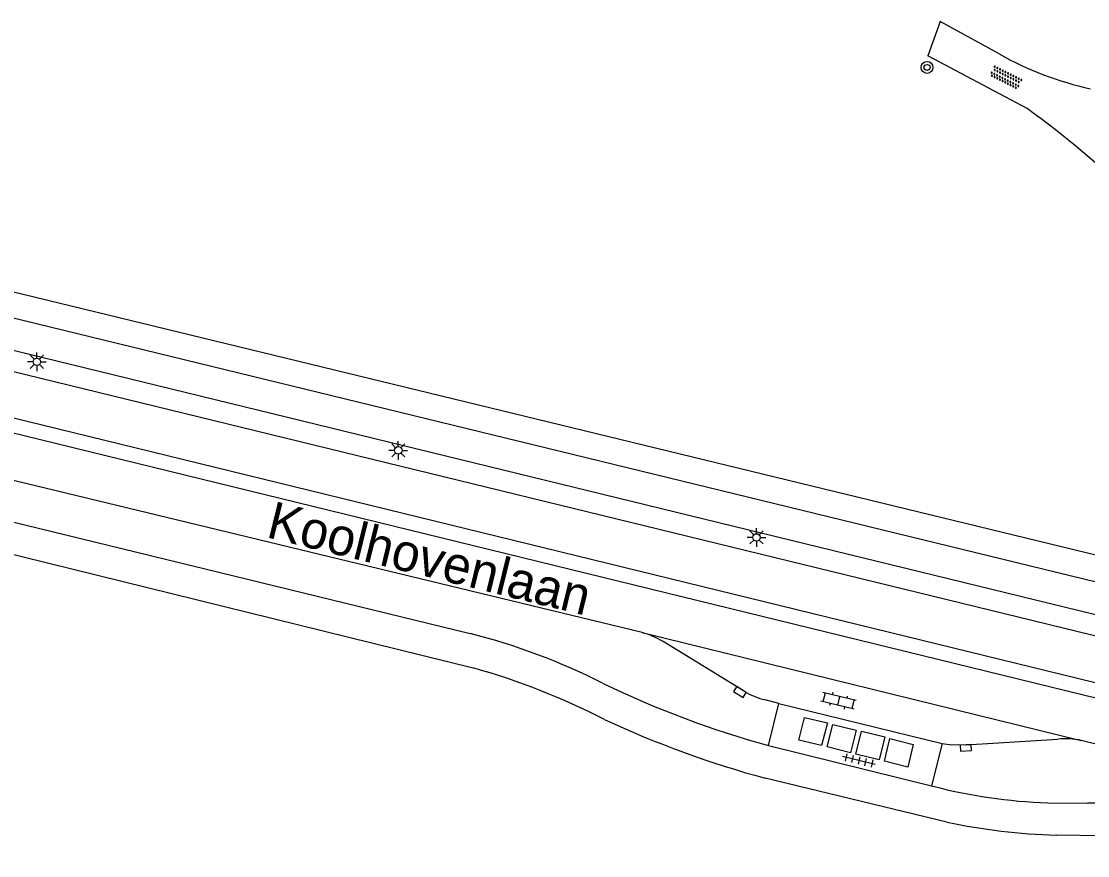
# Model space of a CAD drawing. Extents: x 125000 to 129004, y 397500 to 399008.
# Drawn here: x 127546.1 to 127617.7, y 398044.8 to 398100.8 of the extents above; entities that cross this region are included whole.
import ezdxf

# ---------------------------------------------------------------- set-up
doc = ezdxf.new("R2010")
doc.units = 0
for name, color, linetype in [('gg-anno-openbare ruimte label', 7, 'Continuous'), ('gg-knt-onverhard', 7, 'Continuous'), ('gg-knt-verharding', 7, 'Continuous'), ('gg-kwrk-afval apart plaats', 7, 'Continuous'), ('gt-grn-vlakafsluiter', 7, 'Continuous'), ('gt-symb-boom', 7, 'Continuous'), ('gt-symb-klinker verharding', 7, 'Continuous'), ('gt-symb-kolk', 7, 'Continuous'), ('gt-symb-lichtmast', 7, 'Continuous'), ('gt-symb-overige verharding', 7, 'Continuous'), ('gt-symb-tegel verharding', 7, 'Continuous')]:
    doc.layers.add(name, color=color, linetype=linetype)

# ---------------------------------------------------------------- blocks, each defined once
blk = doc.blocks.new('gt0-KL1')
at = {"layer": 'gt-symb-klinker verharding'}
for p, q in [((-1.15, 0.3), (1.15, 0.3)), ((-1, -0.3), (-1, 0.3)), ((-0.5, 0.3), (-0.5, 0.45)), ((0, -0.3), (0, 0.3)), ((0.5, 0.3), (0.5, 0.45)), ((1, -0.3), (1, 0.3)), ((-1.15, -0.3), (1.15, -0.3)), ((-0.5, -0.45), (-0.5, -0.3)), ((0.5, -0.45), (0.5, -0.3))]:
    blk.add_line(p, q, dxfattribs=at)
blk = doc.blocks.new('gt0-TEG1')
at = {"layer": 'gt-symb-tegel verharding'}
for p, q in [((-1.125, 0), (1.125, 0)), ((-0.9, -0.25), (-0.9, 0.25)), ((-0.45, -0.25), (-0.45, 0.25)), ((0, -0.25), (0, 0.25)), ((0.45, -0.25), (0.45, 0.25)), ((0.9, -0.25), (0.9, 0.25))]:
    blk.add_line(p, q, dxfattribs=at)
blk = doc.blocks.new('gt0-KOLK')
at = {"layer": 'gt-symb-kolk'}
blk.add_lwpolyline([(0, 0), (0.375, 0), (0.375, 0.4), (-0.375, 0.4), (-0.375, 0), (0, 0)], dxfattribs=at)
blk = doc.blocks.new('gt0-LMAST')
at = {"layer": 'gt-symb-lichtmast'}
for p, q in [((-0.182, 0.173), (-0.447, 0.438)), ((-0.005, 0.246), (-0.005, 0.621)), ((0.172, 0.173), (0.437, 0.438)), ((-0.255, -0.004), (-0.63, -0.004)), ((-0.182, -0.181), (-0.447, -0.446)), ((-0.005, -0.254), (-0.005, -0.629)), ((0.437, -0.446), (0.172, -0.181)), ((0.245, -0.004), (0.62, -0.004))]:
    blk.add_line(p, q, dxfattribs=at)
blk.add_circle((-0.005, -0.004), 0.25, dxfattribs=at)
blk = doc.blocks.new('gt0-BOOM')
at = {"layer": 'gt-symb-boom'}
for radius in [0.4, 0.2]:
    blk.add_circle((0, 0), radius, dxfattribs=at)
blk = doc.blocks.new('gt0-OVH')
at = {"layer": 'gt-symb-overige verharding'}
for points in [[(-0.972, 0.298), (-0.967, 0.308), (-0.965, 0.319), (-0.966, 0.33), (-0.971, 0.34), (-0.978, 0.348), (-0.988, 0.353), (-0.999, 0.355), (-1.01, 0.354), (-1.02, 0.349), (-1.028, 0.342), (-1.033, 0.332), (-1.035, 0.321), (-1.034, 0.31), (-1.029, 0.3), (-1.022, 0.292), (-1.012, 0.287), (-1.001, 0.285), (-0.99, 0.286), (-0.98, 0.291)], [(-0.872, 0.106), (-0.867, 0.116), (-0.865, 0.126), (-0.866, 0.137), (-0.871, 0.147), (-0.878, 0.156), (-0.888, 0.161), (-0.899, 0.163), (-0.91, 0.162), (-0.92, 0.157), (-0.928, 0.15), (-0.933, 0.14), (-0.935, 0.129), (-0.934, 0.118), (-0.929, 0.108), (-0.922, 0.1), (-0.912, 0.095), (-0.901, 0.092), (-0.89, 0.094), (-0.88, 0.098)], [(-0.772, 0.298), (-0.767, 0.308), (-0.765, 0.319), (-0.766, 0.33), (-0.771, 0.34), (-0.778, 0.348), (-0.788, 0.353), (-0.799, 0.355), (-0.81, 0.354), (-0.82, 0.349), (-0.828, 0.342), (-0.833, 0.332), (-0.835, 0.321), (-0.834, 0.31), (-0.829, 0.3), (-0.822, 0.292), (-0.812, 0.287), (-0.801, 0.285), (-0.79, 0.286), (-0.78, 0.291)], [(-0.672, 0.106), (-0.667, 0.116), (-0.665, 0.126), (-0.666, 0.137), (-0.671, 0.147), (-0.678, 0.156), (-0.688, 0.161), (-0.699, 0.163), (-0.71, 0.162), (-0.72, 0.157), (-0.728, 0.15), (-0.733, 0.14), (-0.735, 0.129), (-0.734, 0.118), (-0.729, 0.108), (-0.722, 0.1), (-0.712, 0.095), (-0.701, 0.092), (-0.69, 0.094), (-0.68, 0.098)], [(-0.572, 0.298), (-0.567, 0.308), (-0.565, 0.319), (-0.566, 0.33), (-0.571, 0.34), (-0.578, 0.348), (-0.588, 0.353), (-0.599, 0.355), (-0.61, 0.354), (-0.62, 0.349), (-0.628, 0.342), (-0.633, 0.332), (-0.635, 0.321), (-0.634, 0.31), (-0.629, 0.3), (-0.622, 0.292), (-0.612, 0.287), (-0.601, 0.285), (-0.59, 0.286), (-0.58, 0.291)], [(-0.472, 0.106), (-0.467, 0.116), (-0.465, 0.126), (-0.466, 0.137), (-0.471, 0.147), (-0.478, 0.156), (-0.488, 0.161), (-0.499, 0.163), (-0.51, 0.162), (-0.52, 0.157), (-0.528, 0.15), (-0.533, 0.14), (-0.535, 0.129), (-0.534, 0.118), (-0.529, 0.108), (-0.522, 0.1), (-0.512, 0.095), (-0.501, 0.092), (-0.49, 0.094), (-0.48, 0.098)], [(-0.372, 0.298), (-0.367, 0.308), (-0.365, 0.319), (-0.366, 0.33), (-0.371, 0.34), (-0.378, 0.348), (-0.388, 0.353), (-0.399, 0.355), (-0.41, 0.354), (-0.42, 0.349), (-0.428, 0.342), (-0.433, 0.332), (-0.435, 0.321), (-0.434, 0.31), (-0.429, 0.3), (-0.422, 0.292), (-0.412, 0.287), (-0.401, 0.285), (-0.39, 0.286), (-0.38, 0.291)], [(-0.272, 0.106), (-0.267, 0.116), (-0.265, 0.126), (-0.266, 0.137), (-0.271, 0.147), (-0.278, 0.156), (-0.288, 0.161), (-0.299, 0.163), (-0.31, 0.162), (-0.32, 0.157), (-0.328, 0.15), (-0.333, 0.14), (-0.335, 0.129), (-0.334, 0.118), (-0.329, 0.108), (-0.322, 0.1), (-0.312, 0.095), (-0.301, 0.092), (-0.29, 0.094), (-0.28, 0.098)], [(-0.172, 0.298), (-0.167, 0.308), (-0.165, 0.319), (-0.166, 0.33), (-0.171, 0.34), (-0.178, 0.348), (-0.188, 0.353), (-0.199, 0.355), (-0.21, 0.354), (-0.22, 0.349), (-0.228, 0.342), (-0.233, 0.332), (-0.235, 0.321), (-0.234, 0.31), (-0.229, 0.3), (-0.222, 0.292), (-0.212, 0.287), (-0.201, 0.285), (-0.19, 0.286), (-0.18, 0.291)], [(-0.072, 0.106), (-0.067, 0.116), (-0.065, 0.126), (-0.066, 0.137), (-0.071, 0.147), (-0.078, 0.156), (-0.088, 0.161), (-0.099, 0.163), (-0.11, 0.162), (-0.12, 0.157), (-0.128, 0.15), (-0.133, 0.14), (-0.135, 0.129), (-0.134, 0.118), (-0.129, 0.108), (-0.122, 0.1), (-0.112, 0.095), (-0.101, 0.092), (-0.09, 0.094), (-0.08, 0.098)], [(0.028, 0.298), (0.033, 0.308), (0.035, 0.319), (0.034, 0.33), (0.029, 0.34), (0.022, 0.348), (0.012, 0.353), (0.001, 0.355), (-0.01, 0.354), (-0.02, 0.349), (-0.028, 0.342), (-0.033, 0.332), (-0.035, 0.321), (-0.034, 0.31), (-0.029, 0.3), (-0.022, 0.292), (-0.012, 0.287), (-0.001, 0.285), (0.01, 0.286), (0.02, 0.291)], [(0.128, 0.106), (0.133, 0.116), (0.135, 0.126), (0.134, 0.137), (0.129, 0.147), (0.122, 0.156), (0.112, 0.161), (0.101, 0.163), (0.09, 0.162), (0.08, 0.157), (0.072, 0.15), (0.067, 0.14), (0.065, 0.129), (0.066, 0.118), (0.071, 0.108), (0.078, 0.1), (0.088, 0.095), (0.099, 0.092), (0.11, 0.094), (0.12, 0.098)], [(0.228, 0.298), (0.233, 0.308), (0.235, 0.319), (0.234, 0.33), (0.229, 0.34), (0.222, 0.348), (0.212, 0.353), (0.201, 0.355), (0.19, 0.354), (0.18, 0.349), (0.172, 0.342), (0.167, 0.332), (0.165, 0.321), (0.166, 0.31), (0.171, 0.3), (0.178, 0.292), (0.188, 0.287), (0.199, 0.285), (0.21, 0.286), (0.22, 0.291)], [(0.328, 0.106), (0.333, 0.116), (0.335, 0.126), (0.334, 0.137), (0.329, 0.147), (0.322, 0.156), (0.312, 0.161), (0.301, 0.163), (0.29, 0.162), (0.28, 0.157), (0.272, 0.15), (0.267, 0.14), (0.265, 0.129), (0.266, 0.118), (0.271, 0.108), (0.278, 0.1), (0.288, 0.095), (0.299, 0.092), (0.31, 0.094), (0.32, 0.098)], [(0.428, 0.298), (0.433, 0.308), (0.435, 0.319), (0.434, 0.33), (0.429, 0.34), (0.422, 0.348), (0.412, 0.353), (0.401, 0.355), (0.39, 0.354), (0.38, 0.349), (0.372, 0.342), (0.367, 0.332), (0.365, 0.321), (0.366, 0.31), (0.371, 0.3), (0.378, 0.292), (0.388, 0.287), (0.399, 0.285), (0.41, 0.286), (0.42, 0.291)], [(0.528, 0.106), (0.533, 0.116), (0.535, 0.126), (0.534, 0.137), (0.529, 0.147), (0.522, 0.156), (0.512, 0.161), (0.501, 0.163), (0.49, 0.162), (0.48, 0.157), (0.472, 0.15), (0.467, 0.14), (0.465, 0.129), (0.466, 0.118), (0.471, 0.108), (0.478, 0.1), (0.488, 0.095), (0.499, 0.092), (0.51, 0.094), (0.52, 0.098)], [(0.628, 0.298), (0.633, 0.308), (0.635, 0.319), (0.634, 0.33), (0.629, 0.34), (0.622, 0.348), (0.612, 0.353), (0.601, 0.355), (0.59, 0.354), (0.58, 0.349), (0.572, 0.342), (0.567, 0.332), (0.565, 0.321), (0.566, 0.31), (0.571, 0.3), (0.578, 0.292), (0.588, 0.287), (0.599, 0.285), (0.61, 0.286), (0.62, 0.291)], [(0.728, 0.106), (0.733, 0.116), (0.735, 0.126), (0.734, 0.137), (0.729, 0.147), (0.722, 0.156), (0.712, 0.161), (0.701, 0.163), (0.69, 0.162), (0.68, 0.157), (0.672, 0.15), (0.667, 0.14), (0.665, 0.129), (0.666, 0.118), (0.671, 0.108), (0.678, 0.1), (0.688, 0.095), (0.699, 0.092), (0.71, 0.094), (0.72, 0.098)], [(0.828, 0.298), (0.833, 0.308), (0.835, 0.319), (0.834, 0.33), (0.829, 0.34), (0.822, 0.348), (0.812, 0.353), (0.801, 0.355), (0.79, 0.354), (0.78, 0.349), (0.772, 0.342), (0.767, 0.332), (0.765, 0.321), (0.766, 0.31), (0.771, 0.3), (0.778, 0.292), (0.788, 0.287), (0.799, 0.285), (0.81, 0.286), (0.82, 0.291)], [(0.928, 0.106), (0.933, 0.116), (0.935, 0.126), (0.934, 0.137), (0.929, 0.147), (0.922, 0.156), (0.912, 0.161), (0.901, 0.163), (0.89, 0.162), (0.88, 0.157), (0.872, 0.15), (0.867, 0.14), (0.865, 0.129), (0.866, 0.118), (0.871, 0.108), (0.878, 0.1), (0.888, 0.095), (0.899, 0.092), (0.91, 0.094), (0.92, 0.098)], [(1.028, 0.298), (1.033, 0.308), (1.035, 0.319), (1.034, 0.33), (1.029, 0.34), (1.022, 0.348), (1.012, 0.353), (1.001, 0.355), (0.99, 0.354), (0.98, 0.349), (0.972, 0.342), (0.967, 0.332), (0.965, 0.321), (0.966, 0.31), (0.971, 0.3), (0.978, 0.292), (0.988, 0.287), (0.999, 0.285), (1.01, 0.286), (1.02, 0.291)], [(-0.972, -0.142), (-0.967, -0.132), (-0.965, -0.121), (-0.966, -0.11), (-0.971, -0.1), (-0.978, -0.092), (-0.988, -0.087), (-0.999, -0.085), (-1.01, -0.086), (-1.02, -0.091), (-1.028, -0.098), (-1.033, -0.108), (-1.035, -0.119), (-1.034, -0.13), (-1.029, -0.14), (-1.022, -0.148), (-1.012, -0.153), (-1.001, -0.155), (-0.99, -0.154), (-0.98, -0.149)], [(-0.872, -0.334), (-0.867, -0.324), (-0.865, -0.314), (-0.866, -0.303), (-0.871, -0.293), (-0.878, -0.284), (-0.888, -0.279), (-0.899, -0.277), (-0.91, -0.278), (-0.92, -0.283), (-0.928, -0.29), (-0.933, -0.3), (-0.935, -0.311), (-0.934, -0.322), (-0.929, -0.332), (-0.922, -0.34), (-0.912, -0.345), (-0.901, -0.348), (-0.89, -0.346), (-0.88, -0.342)], [(-0.772, -0.142), (-0.767, -0.132), (-0.765, -0.121), (-0.766, -0.11), (-0.771, -0.1), (-0.778, -0.092), (-0.788, -0.087), (-0.799, -0.085), (-0.81, -0.086), (-0.82, -0.091), (-0.828, -0.098), (-0.833, -0.108), (-0.835, -0.119), (-0.834, -0.13), (-0.829, -0.14), (-0.822, -0.148), (-0.812, -0.153), (-0.801, -0.155), (-0.79, -0.154), (-0.78, -0.149)], [(-0.672, -0.334), (-0.667, -0.324), (-0.665, -0.314), (-0.666, -0.303), (-0.671, -0.293), (-0.678, -0.284), (-0.688, -0.279), (-0.699, -0.277), (-0.71, -0.278), (-0.72, -0.283), (-0.728, -0.29), (-0.733, -0.3), (-0.735, -0.311), (-0.734, -0.322), (-0.729, -0.332), (-0.722, -0.34), (-0.712, -0.345), (-0.701, -0.348), (-0.69, -0.346), (-0.68, -0.342)], [(-0.572, -0.142), (-0.567, -0.132), (-0.565, -0.121), (-0.566, -0.11), (-0.571, -0.1), (-0.578, -0.092), (-0.588, -0.087), (-0.599, -0.085), (-0.61, -0.086), (-0.62, -0.091), (-0.628, -0.098), (-0.633, -0.108), (-0.635, -0.119), (-0.634, -0.13), (-0.629, -0.14), (-0.622, -0.148), (-0.612, -0.153), (-0.601, -0.155), (-0.59, -0.154), (-0.58, -0.149)], [(-0.472, -0.334), (-0.467, -0.324), (-0.465, -0.314), (-0.466, -0.303), (-0.471, -0.293), (-0.478, -0.284), (-0.488, -0.279), (-0.499, -0.277), (-0.51, -0.278), (-0.52, -0.283), (-0.528, -0.29), (-0.533, -0.3), (-0.535, -0.311), (-0.534, -0.322), (-0.529, -0.332), (-0.522, -0.34), (-0.512, -0.345), (-0.501, -0.348), (-0.49, -0.346), (-0.48, -0.342)], [(-0.372, -0.142), (-0.367, -0.132), (-0.365, -0.121), (-0.366, -0.11), (-0.371, -0.1), (-0.378, -0.092), (-0.388, -0.087), (-0.399, -0.085), (-0.41, -0.086), (-0.42, -0.091), (-0.428, -0.098), (-0.433, -0.108), (-0.435, -0.119), (-0.434, -0.13), (-0.429, -0.14), (-0.422, -0.148), (-0.412, -0.153), (-0.401, -0.155), (-0.39, -0.154), (-0.38, -0.149)], [(-0.272, -0.334), (-0.267, -0.324), (-0.265, -0.314), (-0.266, -0.303), (-0.271, -0.293), (-0.278, -0.284), (-0.288, -0.279), (-0.299, -0.277), (-0.31, -0.278), (-0.32, -0.283), (-0.328, -0.29), (-0.333, -0.3), (-0.335, -0.311), (-0.334, -0.322), (-0.329, -0.332), (-0.322, -0.34), (-0.312, -0.345), (-0.301, -0.348), (-0.29, -0.346), (-0.28, -0.342)], [(-0.172, -0.142), (-0.167, -0.132), (-0.165, -0.121), (-0.166, -0.11), (-0.171, -0.1), (-0.178, -0.092), (-0.188, -0.087), (-0.199, -0.085), (-0.21, -0.086), (-0.22, -0.091), (-0.228, -0.098), (-0.233, -0.108), (-0.235, -0.119), (-0.234, -0.13), (-0.229, -0.14), (-0.222, -0.148), (-0.212, -0.153), (-0.201, -0.155), (-0.19, -0.154), (-0.18, -0.149)], [(-0.072, -0.334), (-0.067, -0.324), (-0.065, -0.314), (-0.066, -0.303), (-0.071, -0.293), (-0.078, -0.284), (-0.088, -0.279), (-0.099, -0.277), (-0.11, -0.278), (-0.12, -0.283), (-0.128, -0.29), (-0.133, -0.3), (-0.135, -0.311), (-0.134, -0.322), (-0.129, -0.332), (-0.122, -0.34), (-0.112, -0.345), (-0.101, -0.348), (-0.09, -0.346), (-0.08, -0.342)], [(0.028, -0.142), (0.033, -0.132), (0.035, -0.121), (0.034, -0.11), (0.029, -0.1), (0.022, -0.092), (0.012, -0.087), (0.001, -0.085), (-0.01, -0.086), (-0.02, -0.091), (-0.028, -0.098), (-0.033, -0.108), (-0.035, -0.119), (-0.034, -0.13), (-0.029, -0.14), (-0.022, -0.148), (-0.012, -0.153), (-0.001, -0.155), (0.01, -0.154), (0.02, -0.149)], [(0.128, -0.334), (0.133, -0.324), (0.135, -0.314), (0.134, -0.303), (0.129, -0.293), (0.122, -0.284), (0.112, -0.279), (0.101, -0.277), (0.09, -0.278), (0.08, -0.283), (0.072, -0.29), (0.067, -0.3), (0.065, -0.311), (0.066, -0.322), (0.071, -0.332), (0.078, -0.34), (0.088, -0.345), (0.099, -0.348), (0.11, -0.346), (0.12, -0.342)], [(0.228, -0.142), (0.233, -0.132), (0.235, -0.121), (0.234, -0.11), (0.229, -0.1), (0.222, -0.092), (0.212, -0.087), (0.201, -0.085), (0.19, -0.086), (0.18, -0.091), (0.172, -0.098), (0.167, -0.108), (0.165, -0.119), (0.166, -0.13), (0.171, -0.14), (0.178, -0.148), (0.188, -0.153), (0.199, -0.155), (0.21, -0.154), (0.22, -0.149)], [(0.328, -0.334), (0.333, -0.324), (0.335, -0.314), (0.334, -0.303), (0.329, -0.293), (0.322, -0.284), (0.312, -0.279), (0.301, -0.277), (0.29, -0.278), (0.28, -0.283), (0.272, -0.29), (0.267, -0.3), (0.265, -0.311), (0.266, -0.322), (0.271, -0.332), (0.278, -0.34), (0.288, -0.345), (0.299, -0.348), (0.31, -0.346), (0.32, -0.342)], [(0.428, -0.142), (0.433, -0.132), (0.435, -0.121), (0.434, -0.11), (0.429, -0.1), (0.422, -0.092), (0.412, -0.087), (0.401, -0.085), (0.39, -0.086), (0.38, -0.091), (0.372, -0.098), (0.367, -0.108), (0.365, -0.119), (0.366, -0.13), (0.371, -0.14), (0.378, -0.148), (0.388, -0.153), (0.399, -0.155), (0.41, -0.154), (0.42, -0.149)], [(0.528, -0.334), (0.533, -0.324), (0.535, -0.314), (0.534, -0.303), (0.529, -0.293), (0.522, -0.284), (0.512, -0.279), (0.501, -0.277), (0.49, -0.278), (0.48, -0.283), (0.472, -0.29), (0.467, -0.3), (0.465, -0.311), (0.466, -0.322), (0.471, -0.332), (0.478, -0.34), (0.488, -0.345), (0.499, -0.348), (0.51, -0.346), (0.52, -0.342)], [(0.628, -0.142), (0.633, -0.132), (0.635, -0.121), (0.634, -0.11), (0.629, -0.1), (0.622, -0.092), (0.612, -0.087), (0.601, -0.085), (0.59, -0.086), (0.58, -0.091), (0.572, -0.098), (0.567, -0.108), (0.565, -0.119), (0.566, -0.13), (0.571, -0.14), (0.578, -0.148), (0.588, -0.153), (0.599, -0.155), (0.61, -0.154), (0.62, -0.149)], [(0.728, -0.334), (0.733, -0.324), (0.735, -0.314), (0.734, -0.303), (0.729, -0.293), (0.722, -0.284), (0.712, -0.279), (0.701, -0.277), (0.69, -0.278), (0.68, -0.283), (0.672, -0.29), (0.667, -0.3), (0.665, -0.311), (0.666, -0.322), (0.671, -0.332), (0.678, -0.34), (0.688, -0.345), (0.699, -0.348), (0.71, -0.346), (0.72, -0.342)], [(0.828, -0.142), (0.833, -0.132), (0.835, -0.121), (0.834, -0.11), (0.829, -0.1), (0.822, -0.092), (0.812, -0.087), (0.801, -0.085), (0.79, -0.086), (0.78, -0.091), (0.772, -0.098), (0.767, -0.108), (0.765, -0.119), (0.766, -0.13), (0.771, -0.14), (0.778, -0.148), (0.788, -0.153), (0.799, -0.155), (0.81, -0.154), (0.82, -0.149)], [(0.928, -0.334), (0.933, -0.324), (0.935, -0.314), (0.934, -0.303), (0.929, -0.293), (0.922, -0.284), (0.912, -0.279), (0.901, -0.277), (0.89, -0.278), (0.88, -0.283), (0.872, -0.29), (0.867, -0.3), (0.865, -0.311), (0.866, -0.322), (0.871, -0.332), (0.878, -0.34), (0.888, -0.345), (0.899, -0.348), (0.91, -0.346), (0.92, -0.342)], [(1.028, -0.142), (1.033, -0.132), (1.035, -0.121), (1.034, -0.11), (1.029, -0.1), (1.022, -0.092), (1.012, -0.087), (1.001, -0.085), (0.99, -0.086), (0.98, -0.091), (0.972, -0.098), (0.967, -0.108), (0.965, -0.119), (0.966, -0.13), (0.971, -0.14), (0.978, -0.148), (0.988, -0.153), (0.999, -0.155), (1.01, -0.154), (1.02, -0.149)]]:
    blk.add_lwpolyline(points, close=True, dxfattribs=at)

msp = doc.modelspace()

# ---------------------------------------------------------------- linework, layer by layer
at = {"layer": 'gg-knt-onverhard'}
for p, q in [((127611.736, 398098.648), (127607.783, 398100.839)), ((127613.626, 398094.992), (127606.965, 398098.529))]:
    msp.add_line(p, q, dxfattribs=at)
for centre, radius, start, end in [((127622.502, 398117.758), 21.934, 240.60534, 257.84397), ((127570.474, 398036.055), 73.045, 39.02518, 53.7896)]:
    msp.add_arc(centre, radius, start, end, dxfattribs=at)
at = {"layer": 'gg-knt-verharding'}
for p, q in [((127514.824, 398074.75), (127576.222, 398059.763)), ((127534.882, 398067.696), (127576.433, 398057.447)), ((127587.77, 398059.82), (127617.253, 398052.573)), ((127594.693, 398055.849), (127589.177, 398059.215)), ((127596.944, 398055.051), (127596.032, 398055.303)), ((127596.265, 398052.237), (127596.944, 398055.051)), ((127596.944, 398055.051), (127607.914, 398052.371)), ((127596.265, 398052.237), (127607.209, 398049.538)), ((127607.914, 398052.371), (127607.209, 398049.538)), ((127608.237, 398047.097), (127596.041, 398050.047)), ((127615.006, 398048.403), (127617.684, 398048.377)), ((127618.775, 398046.179), (127615.566, 398046.222))]:
    msp.add_line(p, q, dxfattribs=at)
for points in [[(127523.453, 398089.228), (127525.416, 398088.68), (127526.634, 398088.262), (127531.259, 398086.437), (127532.412, 398086.022), (127534.231, 398085.438), (127621.545, 398064.222), (127624.647, 398063.559), (127636.907, 398061.395)], [(127534.529, 398083.633), (127621.006, 398062.561), (127623.063, 398062.105), (127625.137, 398061.722), (127647.43, 398057.827)], [(127631.441, 398056.35), (127528.065, 398081.601), (127526.951, 398082.016)], [(127533.981, 398081.587), (127619.954, 398060.606), (127623.467, 398059.922), (127626.985, 398059.261), (127645.091, 398056.033), (127647.202, 398055.725)], [(127644.819, 398049.96), (127643.426, 398050.282), (127529.551, 398078.12), (127526.88, 398078.788)], [(127644.512, 398049.007), (127643.183, 398049.321), (127529.095, 398077.227), (127526.553, 398077.79)], [(127587.77, 398059.82), (127526.764, 398074.567), (127525.207, 398074.743)], [(127607.914, 398052.371), (127608.574, 398052.295), (127609.032, 398052.309), (127609.495, 398052.291), (127615.687, 398052.676)], [(127645.048, 398044.849), (127643.696, 398045.33), (127636.836, 398047.652), (127636.871, 398047.752), (127617.253, 398052.573)]]:
    msp.add_lwpolyline(points, dxfattribs=at)
for centre, radius, start, end in [((127565.165, 398016.676), 44.483, 63.28875, 75.60759), ((127586.233, 398054.308), 5.723, 59.04232, 74.42296), ((127563.649, 398011.956), 47.254, 62.8113, 74.30329), ((127613.55, 398115.071), 65.168, 244.17331, 254.61851), ((127597.082, 398059.794), 4.612, 238.79686, 256.83512), ((127614.28, 398116.807), 69.207, 245.18946, 254.71916), ((127616.155, 398047.838), 4.861, 76.94662, 95.52723), ((127615.973, 398082.396), 34.007, 255.06528, 268.37011), ((127616.807, 397996.894), 51.491, 78.08446, 89.02373), ((127617.036, 398089.664), 43.467, 258.32129, 268.06222)]:
    msp.add_arc(centre, radius, start, end, dxfattribs=at)
at = {"layer": 'gg-kwrk-afval apart plaats'}
for points in [[(127598.291, 398052.601), (127598.683, 398054.132), (127600.215, 398053.769), (127599.823, 398052.238), (127598.291, 398052.601)], [(127600.198, 398052.144), (127600.581, 398053.659), (127602.146, 398053.266), (127601.763, 398051.752), (127600.198, 398052.144)], [(127602.128, 398051.656), (127602.509, 398053.206), (127604.063, 398052.822), (127603.682, 398051.272), (127602.128, 398051.656)], [(127604.042, 398051.187), (127604.411, 398052.72), (127605.973, 398052.32), (127605.604, 398050.786), (127604.042, 398051.187)]]:
    msp.add_lwpolyline(points, dxfattribs=at)
at = {"layer": 'gt-grn-vlakafsluiter'}
msp.add_line((127607.783, 398100.839), (127606.965, 398098.529), dxfattribs=at)

# ---------------------------------------------------------------- block references
at = {"layer": 'gt-symb-boom'}
msp.add_blockref('gt0-BOOM', (127606.901, 398097.745), dxfattribs=at)
at = {"layer": 'gt-symb-klinker verharding', "rotation": 166.40843956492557}
msp.add_blockref('gt0-KL1', (127600.955, 398055.236), dxfattribs=at)
at = {"layer": 'gt-symb-kolk'}
for p, rotation in [((127594.442, 398056.002), 148.47021019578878), ((127609.495, 398052.291), -176.44682234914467)]:
    msp.add_blockref('gt0-KOLK', p, dxfattribs=dict(at, rotation=rotation))
at = {"layer": 'gt-symb-lichtmast'}
for p in [(127547.151, 398077.995), (127571.411, 398072.051), (127595.461, 398066.211)]:
    msp.add_blockref('gt0-LMAST', p, dxfattribs=at)
at = {"layer": 'gt-symb-overige verharding', "rotation": -26.565051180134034}
msp.add_blockref('gt0-OVH', (127612.197, 398097.062), dxfattribs=at)
at = {"layer": 'gt-symb-tegel verharding', "rotation": 166.70041567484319}
msp.add_blockref('gt0-TEG1', (127602.328, 398051.235), dxfattribs=at)

# ---------------------------------------------------------------- texts
at = {"layer": 'gg-anno-openbare ruimte label'}
msp.add_text('Koolhovenlaan', height=2.5, rotation=346.2, dxfattribs=at).set_placement((127562.469, 398066.233))

doc.saveas('drawing.dxf')
